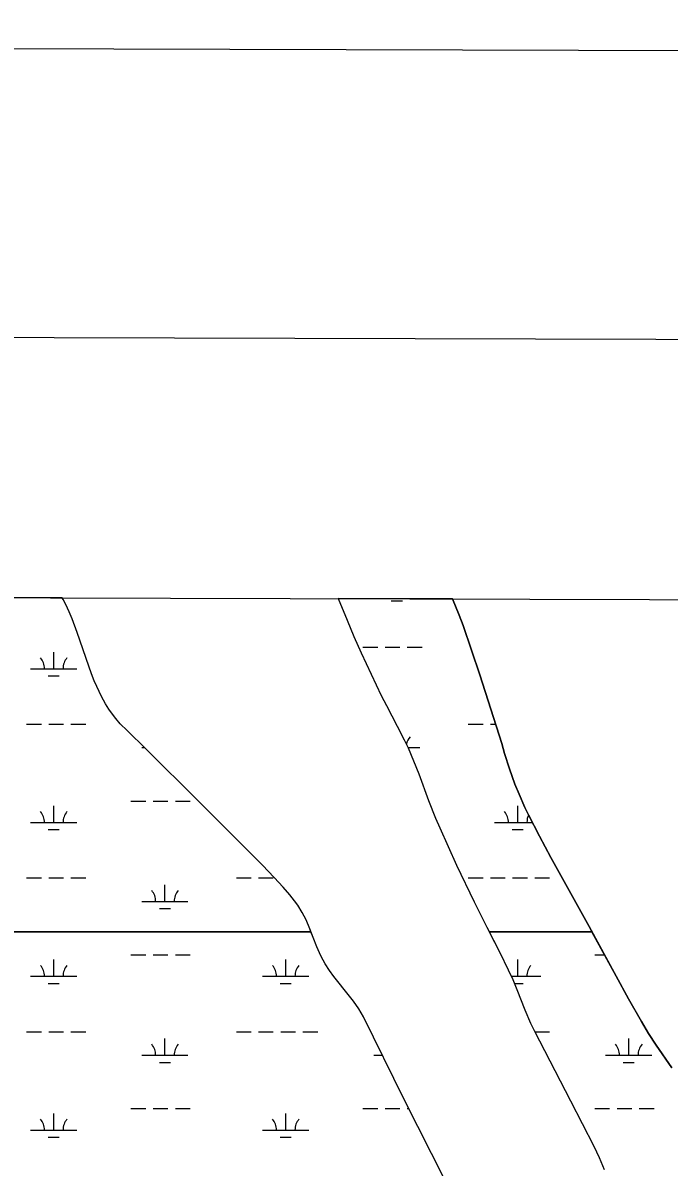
# Model space of a CAD drawing. Extents: x 3161564 to 3199464, y 849354 to 874788.
# Drawn here: x 3182610 to 3184008, y 871729 to 874205 of the extents above; entities that cross this region are included whole.
import ezdxf

# ---------------------------------------------------------------- set-up
doc = ezdxf.new("R2010")
doc.units = 0
for name, color, linetype in [('G-ANNO-NPLT', 7, 'Continuous'), ('V-ANNO-SYMB', 7, 'Continuous'), ('V-GRID-FRAM', 7, 'Continuous'), ('V-SITE-VEGE', 7, 'Continuous'), ('V-TOPO-SHOR', 7, 'Continuous'), ('V-WETL-SWMP', 7, 'Continuous')]:
    doc.layers.add(name, color=color, linetype=linetype)

msp = doc.modelspace()

# ---------------------------------------------------------------- linework, layer by layer
at = {"layer": 'G-ANNO-NPLT'}
msp.add_lwpolyline([(3162147.8, 850038.3), (3198814.3, 849937), (3198881.1, 874103.6), (3162214.6, 874204.9)], close=True, dxfattribs=at)
at = {"layer": 'V-ANNO-SYMB'}
msp.add_lwpolyline([(3164899.6, 850655.7), (3197982.7, 850564.3), (3198046, 873480.8), (3164963, 873572.2), (3164899.6, 850655.7)], dxfattribs=at)
at = {"layer": 'V-GRID-FRAM'}
msp.add_lwpolyline([(3165819.2, 873007.6), (3197186.7, 872920.9), (3197144.3, 854733.3), (3165761, 854820), (3165819.2, 873007.6)], dxfattribs=at)
at = {"layer": 'V-SITE-VEGE'}
for p, q in [((3182695, 872960.9), (3182150.1, 872962.4)), ((3182696.8, 872957.3), (3182695, 872960.9)), ((3183539.2, 872958.6), (3183292, 872959.3)), ((3183292, 872959.3), (3183311.1, 872912.7)), ((3182702.3, 872946.9), (3182696.8, 872957.3)), ((3182709.8, 872930.8), (3182702.3, 872946.9)), ((3183553.8, 872923.4), (3183539.2, 872958.6)), ((3182716.3, 872915.3), (3182709.8, 872930.8)), ((3182727.4, 872885.8), (3182716.3, 872915.3)), ((3183311.1, 872912.7), (3183326.1, 872877.4)), ((3183562.2, 872900.9), (3183553.8, 872923.4)), ((3182752.2, 872813.4), (3182727.4, 872885.8)), ((3183580.6, 872847.7), (3183562.2, 872900.9)), ((3183326.1, 872877.4), (3183341.8, 872842.4)), ((3183341.8, 872842.4), (3183373.9, 872772.7)), ((3183598.5, 872794.4), (3183580.6, 872847.7)), ((3182758.5, 872796.4), (3182752.2, 872813.4)), ((3182764.3, 872781.7), (3182758.5, 872796.4)), ((3183622.6, 872720.2), (3183598.5, 872794.4)), ((3182769.7, 872769), (3182764.3, 872781.7)), ((3182780, 872747.4), (3182769.7, 872769)), ((3183373.9, 872772.7), (3183384.8, 872750.1)), ((3182788.6, 872731.8), (3182780, 872747.4)), ((3183384.8, 872750.1), (3183396.3, 872727.8)), ((3182795.7, 872720.5), (3182788.6, 872731.8)), ((3182801.4, 872712.2), (3182795.7, 872720.5)), ((3182810.5, 872700.2), (3182801.4, 872712.2)), ((3183396.3, 872727.8), (3183419.9, 872683.6)), ((3183646.2, 872645.7), (3183622.6, 872720.2)), ((3182820.5, 872688.7), (3182810.5, 872700.2)), ((3182835.1, 872674), (3182820.5, 872688.7)), ((3182876.8, 872633.5), (3182835.1, 872674)), ((3183419.9, 872683.6), (3183435.1, 872653.8)), ((3183435.1, 872653.8), (3183443.2, 872636.5)), ((3183652, 872624.6), (3183646.2, 872645.7)), ((3182989.8, 872521.5), (3182876.8, 872633.5)), ((3183443.2, 872636.5), (3183455.3, 872608.4)), ((3183662.7, 872591), (3183652, 872624.6)), ((3183455.3, 872608.4), (3183466.5, 872580)), ((3183674.6, 872557.9), (3183662.7, 872591)), ((3183466.5, 872580), (3183487.7, 872522.5)), ((3183683.3, 872536.1), (3183674.6, 872557.9)), ((3183102.3, 872408.9), (3182989.8, 872521.5)), ((3183487.7, 872522.5), (3183502.5, 872484.5)), ((3183696, 872507.5), (3183683.3, 872536.1)), ((3183703.9, 872491.4), (3183696, 872507.5)), ((3183727.8, 872445.2), (3183703.9, 872491.4)), ((3183502.5, 872484.5), (3183511.6, 872463.1)), ((3183511.6, 872463.1), (3183548.2, 872383)), ((3183752.5, 872399.5), (3183727.8, 872445.2)), ((3183127.9, 872382.6), (3183102.3, 872408.9)), ((3183834.9, 872250.1), (3183752.5, 872399.5)), ((3183153.2, 872355.9), (3183127.9, 872382.6)), ((3183548.2, 872383), (3183585.9, 872303.5)), ((3183173, 872334.8), (3183153.2, 872355.9)), ((3183187.3, 872318.4), (3183173, 872334.8)), ((3183197.4, 872305.6), (3183187.3, 872318.4)), ((3183204.5, 872295.8), (3183197.4, 872305.6)), ((3183214.3, 872280.4), (3183204.5, 872295.8)), ((3183585.9, 872303.5), (3183613.6, 872248.3)), ((3183218.6, 872272.4), (3183214.3, 872280.4)), ((3183222.6, 872264.2), (3183218.6, 872272.4)), ((3183230.3, 872245.3), (3183222.6, 872264.2)), ((3183232.9, 872238.7), (3183230.3, 872245.3)), ((3183613.6, 872248.3), (3183618.5, 872238.7)), ((3183841.1, 872238.7), (3183834.9, 872250.1)), ((3181796.6, 872238.7), (3183232.9, 872238.7)), ((3183618.5, 872238.7), (3183841.1, 872238.7))]:
    msp.add_line(p, q, dxfattribs=at)
for points in [[(3183524.4, 871699.3), (3183433.8, 871877.1), (3183346.6, 872054.3), (3183341.7, 872063.2), (3183336.5, 872071.9), (3183325, 872088.6), (3183316.7, 872099.4), (3183282.5, 872142), (3183273.4, 872154.5), (3183263.8, 872169.3), (3183259.2, 872177.5), (3183254.7, 872186.5), (3183246, 872206.3), (3183237.7, 872226.3), (3183232.9, 872238.7), (3181796.6, 872238.7)], [(3184014, 871943.9), (3183980, 871993.6), (3183963.7, 872018.8), (3183948.2, 872044.6), (3183920.5, 872093.4), (3183893.4, 872142.5), (3183841.1, 872238.7), (3183618.5, 872238.7), (3183641.7, 872193.4), (3183660, 872156.6), (3183669.6, 872135.1), (3183678.6, 872113.4), (3183695.8, 872069.6), (3183708.1, 872040.8), (3183715.9, 872024.7), (3183794.8, 871872.8), (3183820, 871823.9), (3183845, 871774.9), (3183856.8, 871749.9), (3183867.5, 871724.5)]]:
    msp.add_lwpolyline(points, dxfattribs=at)
at = {"layer": 'V-TOPO-SHOR'}
for points in [[(3182727.4, 872885.8), (3182716.3, 872915.3), (3182709.8, 872930.8), (3182702.3, 872946.9), (3182696.8, 872957.3), (3182695, 872960.9)], [(3183292, 872959.3), (3183311.1, 872912.7), (3183326.1, 872877.4), (3183341.8, 872842.4), (3183373.9, 872772.7), (3183384.8, 872750.1), (3183396.3, 872727.8), (3183419.9, 872683.6), (3183435.1, 872653.8), (3183443.2, 872636.5), (3183455.3, 872608.4), (3183466.5, 872580), (3183487.7, 872522.5), (3183502.5, 872484.5), (3183511.6, 872463.1), (3183548.2, 872383), (3183585.9, 872303.5), (3183613.6, 872248.3), (3183641.7, 872193.4), (3183660, 872156.6), (3183669.6, 872135.1), (3183678.6, 872113.4), (3183695.8, 872069.6), (3183708.1, 872040.8), (3183715.9, 872024.7), (3183794.8, 871872.8), (3183820, 871823.9), (3183845, 871774.9), (3183856.8, 871749.9), (3183867.5, 871724.5)], [(3183539.2, 872958.6), (3183553.8, 872923.4), (3183562.2, 872900.9), (3183580.6, 872847.7), (3183598.5, 872794.4), (3183622.6, 872720.2), (3183646.2, 872645.7), (3183652, 872624.6), (3183662.7, 872591), (3183674.6, 872557.9), (3183683.3, 872536.1), (3183696, 872507.5), (3183703.9, 872491.4), (3183727.8, 872445.2), (3183752.5, 872399.5), (3183834.9, 872250.1), (3183893.4, 872142.5), (3183920.5, 872093.4), (3183948.2, 872044.6), (3183963.7, 872018.8), (3183980, 871993.6), (3184014, 871943.9)], [(3183524.4, 871699.3), (3183433.8, 871877.1), (3183346.6, 872054.3), (3183341.7, 872063.2), (3183336.5, 872071.9), (3183325, 872088.6), (3183316.7, 872099.4), (3183282.5, 872142), (3183273.4, 872154.5), (3183263.8, 872169.3), (3183259.2, 872177.5), (3183254.7, 872186.5), (3183246, 872206.3), (3183237.7, 872226.3), (3183230.3, 872245.3), (3183222.6, 872264.2), (3183218.6, 872272.4), (3183214.3, 872280.4), (3183204.5, 872295.8), (3183197.4, 872305.6), (3183187.3, 872318.4), (3183173, 872334.8), (3183153.2, 872355.9), (3183127.9, 872382.6), (3183102.3, 872408.9), (3182989.8, 872521.5), (3182876.8, 872633.5), (3182835.1, 872674), (3182820.5, 872688.7), (3182810.5, 872700.2), (3182801.4, 872712.2), (3182795.7, 872720.5), (3182788.6, 872731.8), (3182780, 872747.4), (3182769.7, 872769), (3182764.3, 872781.7), (3182758.5, 872796.4), (3182752.2, 872813.4), (3182727.4, 872885.8)]]:
    msp.add_lwpolyline(points, dxfattribs=at)
at = {"layer": 'V-WETL-SWMP'}
for p, q in [((3182695, 872960.9), (3182328.4, 872961.9)), ((3182696.8, 872957.3), (3182695, 872960.9)), ((3183539.2, 872958.6), (3183292, 872959.3)), ((3183292, 872959.3), (3183311.1, 872912.7)), ((3182702.3, 872946.9), (3182696.8, 872957.3)), ((3182709.8, 872930.8), (3182702.3, 872946.9)), ((3183406.9, 872954.2), (3183430.9, 872954.2)), ((3183553.8, 872923.4), (3183539.2, 872958.6)), ((3182716.3, 872915.3), (3182709.8, 872930.8)), ((3182727.4, 872885.8), (3182716.3, 872915.3)), ((3183311.1, 872912.7), (3183326.1, 872877.4)), ((3183562.2, 872900.9), (3183553.8, 872923.4)), ((3182752.2, 872813.4), (3182727.4, 872885.8)), ((3183580.6, 872847.7), (3183562.2, 872900.9)), ((3183326.1, 872877.4), (3183341.8, 872842.4)), ((3182676.5, 872807.7), (3182676.5, 872843.7)), ((3183341.8, 872842.4), (3183373.9, 872772.7)), ((3183345.5, 872854.2), (3183377.5, 872854.2)), ((3183393.5, 872854.2), (3183425.5, 872854.2)), ((3183441.5, 872854.2), (3183473.5, 872854.2)), ((3183598.5, 872794.4), (3183580.6, 872847.7)), ((3182758.5, 872796.4), (3182752.2, 872813.4)), ((3182626.5, 872807.7), (3182726.5, 872807.7)), ((3182664.5, 872792.3), (3182688.5, 872792.3)), ((3182764.3, 872781.7), (3182758.5, 872796.4)), ((3183622.6, 872720.2), (3183598.5, 872794.4)), ((3182769.7, 872769), (3182764.3, 872781.7)), ((3182780, 872747.4), (3182769.7, 872769)), ((3183373.9, 872772.7), (3183384.8, 872750.1)), ((3182788.6, 872731.8), (3182780, 872747.4)), ((3183384.8, 872750.1), (3183396.3, 872727.9)), ((3182795.7, 872720.5), (3182788.6, 872731.8)), ((3182801.4, 872712.2), (3182795.7, 872720.5)), ((3182810.5, 872700.2), (3182801.4, 872712.2)), ((3183396.3, 872727.9), (3183419.9, 872683.6)), ((3183646.2, 872645.7), (3183622.6, 872720.2)), ((3182617.7, 872687.7), (3182649.7, 872687.7)), ((3182665.7, 872687.7), (3182697.7, 872687.7)), ((3182713.7, 872687.7), (3182745.7, 872687.7)), ((3182820.5, 872688.7), (3182810.5, 872700.2)), ((3182835.1, 872674), (3182820.5, 872688.7)), ((3183573.5, 872687.7), (3183605.5, 872687.7)), ((3183621.5, 872687.7), (3183632.9, 872687.7)), ((3182876.8, 872633.5), (3182835.1, 872674)), ((3183419.9, 872683.6), (3183435.1, 872653.8)), ((3182867, 872636.9), (3182873.2, 872636.9)), ((3183435.1, 872653.8), (3183443.2, 872636.5)), ((3183443.1, 872636.9), (3183468.9, 872636.9)), ((3183652, 872624.6), (3183646.2, 872645.7)), ((3182989.8, 872521.5), (3182876.8, 872633.5)), ((3183443.2, 872636.5), (3183455.3, 872608.4)), ((3183662.7, 872591), (3183652, 872624.6)), ((3183455.3, 872608.4), (3183466.5, 872580)), ((3183674.6, 872557.9), (3183662.7, 872591)), ((3183466.5, 872580), (3183487.7, 872522.5)), ((3183683.3, 872536.1), (3183674.6, 872557.9)), ((3182843.6, 872521.5), (3182875.6, 872521.5)), ((3182891.6, 872521.5), (3182923.6, 872521.5)), ((3182939.6, 872521.5), (3182971.6, 872521.5)), ((3183102.3, 872408.9), (3182989.8, 872521.5)), ((3183487.7, 872522.5), (3183502.5, 872484.5)), ((3183696, 872507.5), (3183683.3, 872536.1)), ((3182676.5, 872475.1), (3182676.5, 872511.1)), ((3183680.4, 872475.1), (3183680.4, 872511.1)), ((3183703.9, 872491.4), (3183696, 872507.5)), ((3183727.8, 872445.2), (3183703.9, 872491.4)), ((3182626.5, 872475.1), (3182726.5, 872475.1)), ((3183502.5, 872484.5), (3183511.6, 872463.1)), ((3183630.4, 872475.1), (3183712.4, 872475.1)), ((3182664.5, 872459.6), (3182688.5, 872459.6)), ((3183511.6, 872463.1), (3183548.2, 872383)), ((3183668.4, 872459.6), (3183692.4, 872459.6)), ((3183752.5, 872399.5), (3183727.8, 872445.2)), ((3183127.9, 872382.6), (3183102.3, 872408.9)), ((3183834.9, 872250.1), (3183752.5, 872399.5)), ((3183153.2, 872355.9), (3183127.9, 872382.6)), ((3183548.2, 872383), (3183585.9, 872303.5)), ((3182617.7, 872355), (3182649.7, 872355)), ((3182665.7, 872355), (3182697.7, 872355)), ((3182713.7, 872355), (3182745.7, 872355)), ((3182917, 872304.3), (3182917, 872340.3)), ((3183071.6, 872355), (3183103.6, 872355)), ((3183119.6, 872355), (3183151.6, 872355)), ((3183173, 872334.8), (3183153.2, 872355.9)), ((3183573.5, 872355), (3183605.5, 872355)), ((3183621.5, 872355), (3183653.5, 872355)), ((3183669.5, 872355), (3183701.5, 872355)), ((3183717.5, 872355), (3183749.5, 872355)), ((3183187.3, 872318.4), (3183173, 872334.8)), ((3183197.4, 872305.6), (3183187.3, 872318.4)), ((3182867, 872304.3), (3182967, 872304.3)), ((3183204.5, 872295.8), (3183197.4, 872305.6)), ((3183214.3, 872280.4), (3183204.5, 872295.8)), ((3183585.9, 872303.5), (3183613.6, 872248.3)), ((3182905, 872288.8), (3182929, 872288.8)), ((3183218.6, 872272.4), (3183214.3, 872280.4)), ((3183222.6, 872264.2), (3183218.6, 872272.4)), ((3183230.3, 872245.3), (3183222.6, 872264.2)), ((3183237.7, 872226.3), (3183230.3, 872245.3)), ((3183613.6, 872248.3), (3183641.7, 872193.4)), ((3183893.4, 872142.5), (3183834.9, 872250.1)), ((3183246, 872206.3), (3183237.7, 872226.3)), ((3183254.7, 872186.5), (3183246, 872206.3)), ((3183641.7, 872193.4), (3183660, 872156.6)), ((3182676.5, 872142.4), (3182676.5, 872178.4)), ((3182843.6, 872188.8), (3182875.6, 872188.8)), ((3182891.6, 872188.8), (3182923.6, 872188.8)), ((3182939.6, 872188.8), (3182971.6, 872188.8)), ((3183178.4, 872142.4), (3183178.4, 872178.4)), ((3183259.2, 872177.5), (3183254.7, 872186.5)), ((3183263.8, 872169.3), (3183259.2, 872177.5)), ((3183273.4, 872154.5), (3183263.8, 872169.3)), ((3183680.4, 872142.4), (3183680.4, 872178.4)), ((3183847.4, 872188.8), (3183868.2, 872188.8)), ((3182626.5, 872142.4), (3182726.5, 872142.4)), ((3183128.4, 872142.4), (3183228.4, 872142.4)), ((3183282.5, 872142), (3183273.4, 872154.5)), ((3183316.7, 872099.4), (3183282.5, 872142)), ((3183660, 872156.6), (3183669.6, 872135.1)), ((3183666.4, 872142.4), (3183730.4, 872142.4)), ((3183920.5, 872093.4), (3183893.4, 872142.5)), ((3182664.5, 872127), (3182688.5, 872127)), ((3183166.4, 872127), (3183190.4, 872127)), ((3183669.6, 872135.1), (3183678.6, 872113.4)), ((3183673, 872127), (3183692.4, 872127)), ((3183325, 872088.6), (3183316.7, 872099.4)), ((3183678.6, 872113.4), (3183695.8, 872069.6)), ((3183948.2, 872044.6), (3183920.5, 872093.4)), ((3183336.5, 872071.9), (3183325, 872088.6)), ((3183341.7, 872063.2), (3183336.5, 872071.9)), ((3183695.8, 872069.6), (3183708.1, 872040.8)), ((3183346.6, 872054.3), (3183341.7, 872063.2)), ((3183433.8, 871877.1), (3183346.6, 872054.3)), ((3183963.7, 872018.8), (3183948.2, 872044.6)), ((3182617.7, 872022.3), (3182649.7, 872022.3)), ((3182665.7, 872022.3), (3182697.7, 872022.3)), ((3182713.7, 872022.3), (3182745.7, 872022.3)), ((3183071.6, 872022.3), (3183103.6, 872022.3)), ((3183119.6, 872022.3), (3183151.6, 872022.3)), ((3183167.6, 872022.3), (3183199.6, 872022.3)), ((3183215.6, 872022.3), (3183247.6, 872022.3)), ((3183708.1, 872040.8), (3183715.9, 872024.7)), ((3183715.9, 872024.7), (3183794.8, 871872.8)), ((3183717.5, 872022.3), (3183749.5, 872022.3)), ((3183980, 871993.6), (3183963.7, 872018.8)), ((3182917, 871971.6), (3182917, 872007.6)), ((3183920.8, 871971.6), (3183920.8, 872007.6)), ((3184014, 871943.9), (3183980, 871993.6)), ((3182867, 871971.6), (3182967, 871971.6)), ((3183368.9, 871971.6), (3183387.3, 871971.6)), ((3183870.8, 871971.6), (3183970.8, 871971.6)), ((3182905, 871956.1), (3182929, 871956.1)), ((3183908.8, 871956.1), (3183932.8, 871956.1)), ((3183524.4, 871699.3), (3183433.8, 871877.1)), ((3183794.8, 871872.8), (3183820, 871823.9)), ((3182676.5, 871809.7), (3182676.5, 871845.7)), ((3182843.6, 871856.1), (3182875.6, 871856.1)), ((3182891.6, 871856.1), (3182923.6, 871856.1)), ((3182939.6, 871856.1), (3182971.6, 871856.1)), ((3183178.4, 871809.7), (3183178.4, 871845.7)), ((3183345.5, 871856.1), (3183377.5, 871856.1)), ((3183393.5, 871856.1), (3183425.5, 871856.1)), ((3183441.5, 871856.1), (3183444.5, 871856.1)), ((3183847.4, 871856.1), (3183879.4, 871856.1)), ((3183895.4, 871856.1), (3183927.4, 871856.1)), ((3183943.4, 871856.1), (3183975.4, 871856.1)), ((3183820, 871823.9), (3183845, 871774.9)), ((3182626.5, 871809.7), (3182726.5, 871809.7)), ((3183128.4, 871809.7), (3183228.4, 871809.7)), ((3182664.5, 871794.3), (3182688.5, 871794.3)), ((3183166.4, 871794.3), (3183190.4, 871794.3)), ((3183845, 871774.9), (3183856.8, 871749.9)), ((3183856.8, 871749.9), (3183867.5, 871724.5))]:
    msp.add_line(p, q, dxfattribs=at)
for centre, start, end in [((3182621.3, 872808.2), 359.2282, 40.7718), ((3182731.8, 872808.2), 139.2282, 180.7718), ((3183474.2, 872637.4), 139.2282, 168.777), ((3182621.3, 872475.5), 359.2282, 40.7718), ((3182731.8, 872475.5), 139.2282, 180.7718), ((3183625.1, 872475.5), 359.2282, 40.7718), ((3183735.6, 872475.5), 153.657, 180.7718), ((3182861.8, 872304.7), 359.2282, 40.7718), ((3182972.3, 872304.7), 139.2282, 180.7718), ((3182621.3, 872142.9), 359.2282, 40.7718), ((3182731.8, 872142.9), 139.2282, 180.7718), ((3183123.2, 872142.9), 359.2282, 40.7718), ((3183233.7, 872142.9), 139.2282, 180.7718), ((3183735.6, 872142.9), 139.2282, 180.7718), ((3182861.8, 871972.1), 359.2282, 40.7718), ((3182972.3, 871972.1), 139.2282, 180.7718), ((3183865.6, 871972.1), 359.2282, 40.7718), ((3183976.1, 871972.1), 139.2282, 180.7718), ((3182621.3, 871810.2), 359.2282, 40.7718), ((3182731.8, 871810.2), 139.2282, 180.7718), ((3183123.2, 871810.2), 359.2282, 40.7718), ((3183233.7, 871810.2), 139.2282, 180.7718)]:
    msp.add_arc(centre, 35.2, start, end, dxfattribs=at)

doc.saveas('drawing.dxf')
